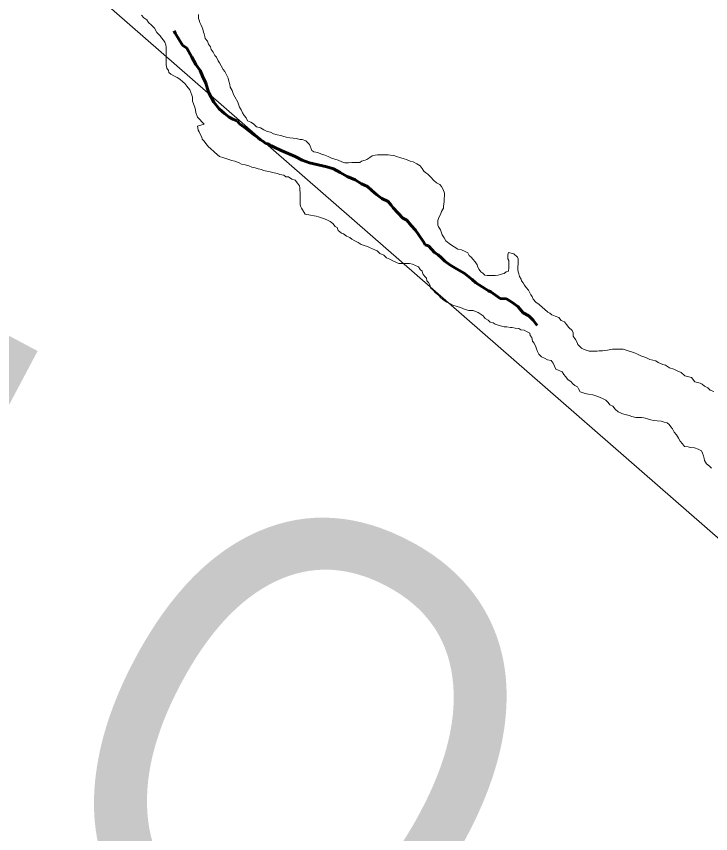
# Model space of a CAD drawing. Extents: x -1643653 to 4543381, y 1624270 to 13878484.
# Drawn here: x 806181 to 806939, y 9013388 to 9014280 of the extents above; entities that cross this region are included whole.
import ezdxf

# ---------------------------------------------------------------- set-up
doc = ezdxf.new("R2010")
doc.units = 0
doc.header["$LTSCALE"] = 200
doc.linetypes.add('LONG_DASH_SHORT_DASH', pattern=[9.9, 6, -1.2, 1.5, -1.2])
doc.layers.add('60', color=7, linetype='Continuous', lineweight=13)

msp = doc.modelspace()

# ---------------------------------------------------------------- linework, layer by layer
at = {"layer": '60'}
for points in [[(814598.3, 9008896), (813758.5, 9010664.1), (812879.6, 9010781.5), (811952.2, 9011648.1), (810858.7, 9011770.6), (810494.2, 9012398.9), (808613.3, 9013370.5), (807126, 9013554.3), (805831.2, 9014683.5)], [(806373, 9014191.5), (806372.3, 9014193.5), (806371.5, 9014196.5), (806370.3, 9014199.5), (806367.1, 9014203.3), (806364.9, 9014206.3), (806362.6, 9014208.3), (806359.4, 9014211.1), (806356.4, 9014212.9), (806352.9, 9014214.6), (806349.7, 9014216.4), (806347.4, 9014218.4), (806347, 9014220.4), (806345, 9014223.2), (806344.5, 9014226.7), (806344.5, 9014228.7), (806344.6, 9014232.7), (806344.6, 9014237), (806344.6, 9014240.7), (806344.6, 9014243.5), (806344.4, 9014245.5), (806343.9, 9014248.5), (806342.9, 9014251.5), (806341.5, 9014253.5), (806339.5, 9014256), (806338, 9014258.3), (806334.3, 9014261.8), (806331.8, 9014266.8), (806328.3, 9014269.9), (806325.1, 9014272.9), (806323.4, 9014275.9), (806319.9, 9014277.9), (806317.4, 9014281)], [(806379.7, 9014281.6), (806379.9, 9014279.6), (806379.9, 9014277.3), (806380.4, 9014275.3), (806381.1, 9014273), (806382.1, 9014270.8), (806383.6, 9014267.5), (806384.3, 9014265.5), (806385.3, 9014262.5), (806386, 9014260.5), (806386.8, 9014257.5), (806387, 9014255.5), (806389.5, 9014252.5), (806390.7, 9014249.4), (806392.7, 9014246.4), (806393.7, 9014243.4), (806395.9, 9014240.4), (806397.6, 9014236.9), (806399.3, 9014234.9), (806401.1, 9014231.1), (806402.8, 9014228.8), (806404.5, 9014225.8), (806406.5, 9014221.8), (806408.5, 9014219.3), (806410.7, 9014215), (806412.2, 9014212), (806412.7, 9014209), (806414.1, 9014205.2), (806414.3, 9014202.5), (806416.3, 9014198.7), (806418, 9014194.4), (806419.5, 9014191.7), (806422.7, 9014186.1), (806424.4, 9014180.6), (806426.2, 9014177.6), (806427.9, 9014174.3), (806429.6, 9014171.6), (806431.8, 9014168.8), (806433.3, 9014165.8), (806436.8, 9014164), (806439.8, 9014162.5), (806443, 9014159.2), (806447.3, 9014157.9), (806451, 9014155.7), (806454.5, 9014154.1), (806458.2, 9014153.1), (806461.7, 9014151.6), (806465.5, 9014150.3), (806469.5, 9014149.5), (806471.7, 9014148.8), (806475.5, 9014148), (806479.5, 9014147.2), (806483.2, 9014146.7), (806486.7, 9014146.2), (806490.5, 9014145.4), (806493, 9014145.4), (806496.7, 9014143.8), (806500.7, 9014139.8), (806503.4, 9014133.3), (806505.6, 9014131.8), (806510.1, 9014131), (806513.8, 9014129.2), (806517.6, 9014128.2), (806521.3, 9014126.7), (806524.8, 9014124.9), (806528.6, 9014123.8), (806532.3, 9014122.8), (806536, 9014120.8)], [(806536, 9014120.8), (806532.3, 9014122.8), (806528.6, 9014123.8), (806524.8, 9014124.9), (806521.3, 9014126.7), (806517.6, 9014128.2), (806513.8, 9014129.2), (806510.1, 9014131), (806505.6, 9014131.8), (806503.4, 9014133.3), (806500.7, 9014139.8), (806496.7, 9014143.8), (806493, 9014145.4), (806490.5, 9014145.4), (806486.7, 9014146.2), (806483.2, 9014146.7), (806479.5, 9014147.2), (806475.5, 9014148), (806471.7, 9014148.8), (806469.5, 9014149.5), (806465.5, 9014150.3), (806461.7, 9014151.6), (806458.2, 9014153.1), (806454.5, 9014154.1), (806451, 9014155.7), (806447.3, 9014157.9), (806443, 9014159.2), (806439.8, 9014162.5), (806436.8, 9014164), (806433.3, 9014165.8), (806431.8, 9014168.8), (806429.6, 9014171.6), (806427.9, 9014174.3), (806426.2, 9014177.6), (806424.4, 9014180.6), (806422.7, 9014186.1), (806419.5, 9014191.7), (806418, 9014194.4), (806416.3, 9014198.7), (806414.3, 9014202.5), (806414.1, 9014205.2), (806412.7, 9014209), (806412.2, 9014212), (806410.7, 9014215), (806408.5, 9014219.3), (806406.5, 9014221.8), (806404.5, 9014225.8), (806402.8, 9014228.8), (806401.1, 9014231.1), (806399.3, 9014234.9), (806397.6, 9014236.9), (806395.9, 9014240.4), (806393.7, 9014243.4), (806392.7, 9014246.4), (806390.7, 9014249.4), (806389.5, 9014252.5), (806387, 9014255.5), (806386.8, 9014257.5), (806386, 9014260.5), (806385.3, 9014262.5), (806384.3, 9014265.5), (806383.6, 9014267.5), (806382.1, 9014270.8), (806381.1, 9014273), (806380.4, 9014275.3), (806379.9, 9014277.3), (806379.9, 9014279.6), (806379.7, 9014281.6)], [(806626.6, 9013996), (806624.4, 9013998.8), (806623.9, 9014001.8), (806621.7, 9014003.6), (806619.7, 9014006.3), (806616.5, 9014007.8), (806613.2, 9014009.4), (806610.2, 9014009.9), (806607.5, 9014009.9), (806603.5, 9014009.9), (806601.2, 9014010), (806598.2, 9014010), (806595.7, 9014011.2), (806591.7, 9014013), (806588.5, 9014014.6), (806585, 9014016.3), (806582, 9014019.1), (806577.8, 9014020.9), (806574.6, 9014023.9), (806572.1, 9014024.9), (806569.8, 9014026.2), (806566.3, 9014027.5), (806564.1, 9014028.5), (806560.6, 9014029.5), (806557.1, 9014030.8), (806553.9, 9014032.8), (806550.4, 9014034.8), (806547.2, 9014036.6), (806544.9, 9014038.4), (806541.4, 9014039.9), (806537.9, 9014042.4), (806535.7, 9014043.2), (806532.2, 9014046), (806531.2, 9014049.2), (806528.8, 9014050.5), (806526.5, 9014053.5), (806523.5, 9014055.8), (806521.3, 9014057.1), (806517.3, 9014058.8), (806513.8, 9014059.9), (806510.6, 9014060.9), (806508.3, 9014061.6), (806506.1, 9014061.9), (806502.1, 9014062.9), (806496.1, 9014064), (806492.1, 9014070.5), (806490.9, 9014072.5), (806490.7, 9014074.5), (806490.7, 9014078), (806490.7, 9014080.8), (806490.7, 9014084.3), (806490.8, 9014087.8), (806490.5, 9014089.8), (806490.3, 9014092.6), (806489.8, 9014094.6), (806487.6, 9014097.6), (806485.4, 9014100.8), (806481.6, 9014102.1), (806478.1, 9014104.4), (806475.1, 9014104.7), (806472.7, 9014106.2), (806468.4, 9014107), (806465.9, 9014108.2), (806462.4, 9014109), (806457.9, 9014110), (806454.2, 9014110.8), (806450.7, 9014111.6), (806448.4, 9014112.4), (806444.9, 9014113.1), (806441.4, 9014114.4), (806438, 9014115.2), (806434.5, 9014116.5), (806430.5, 9014117.7), (806426.7, 9014118.5), (806424.2, 9014120), (806419.5, 9014121.8), (806416.2, 9014122.3), (806412.8, 9014123.6), (806407.3, 9014125.4), (806402.8, 9014126.9), (806400.5, 9014128.7), (806396.8, 9014132), (806392.8, 9014135.3), (806390.8, 9014137.3), (806387.6, 9014140.8), (806385.9, 9014143.6), (806383.9, 9014145.8), (806383.2, 9014147.8), (806381.9, 9014150.3), (806380.5, 9014153.6), (806379.5, 9014155.6), (806379, 9014157.9), (806378.8, 9014159.9), (806386, 9014162.1), (806378.6, 9014169.7), (806376.9, 9014174.9), (806376.4, 9014177.2), (806375.7, 9014180.4), (806374.9, 9014182.5), (806373, 9014187.2), (806373, 9014191.5)], [(806536, 9014120.8), (806539.5, 9014120), (806541.5, 9014120), (806543.5, 9014120), (806547, 9014120.2), (806550, 9014120.2), (806553.8, 9014120.2), (806555.8, 9014120.2), (806557.8, 9014121.7), (806561.6, 9014122.9), (806563.6, 9014123.6), (806566.6, 9014125.6), (806569.1, 9014127.3), (806572.6, 9014128.1), (806575.1, 9014128.6), (806579.1, 9014128.5), (806582.6, 9014128.5), (806586.6, 9014128.5), (806589.1, 9014128.2), (806593.1, 9014127.7), (806595.9, 9014126.9), (806600.6, 9014125.4), (806604.3, 9014124.1), (806606.6, 9014123.3), (806610.8, 9014121.6), (806614.1, 9014121), (806618.1, 9014118.8), (806621.5, 9014116.7), (806624, 9014113.7), (806625.5, 9014110.7), (806627.7, 9014108.9), (806630, 9014107.4), (806633.2, 9014104.1), (806636.2, 9014101.1), (806639.4, 9014098.1), (806643.1, 9014096.1), (806644.9, 9014094), (806646.6, 9014090.8), (806648.3, 9014086.8), (806648.3, 9014083.8), (806648, 9014080.8), (806647.8, 9014077.5), (806647.5, 9014075.2), (806647, 9014072.5), (806647, 9014070.2), (806644.9, 9014066.8), (806643.7, 9014063.5), (806641.9, 9014060.3), (806640.8, 9014057), (806640.8, 9014054), (806640.8, 9014052), (806641.5, 9014050), (806643.8, 9014046.7), (806644.5, 9014044.7), (806645.5, 9014041.2), (806647.7, 9014038.2), (806649.7, 9014034.9), (806653.4, 9014031.9), (806655.7, 9014030.1), (806658.9, 9014028.1), (806662.6, 9014025.6), (806666.6, 9014025.1), (806670.6, 9014023), (806673.6, 9014021.5), (806675.3, 9014018.7), (806677.6, 9014016.7), (806679.3, 9014014.7), (806681.8, 9014011.7), (806683.8, 9014008.7), (806684.7, 9014005.9), (806686, 9014003.6), (806687.7, 9014001.1), (806689.9, 9013999.4), (806692.4, 9013997.3), (806694.7, 9013997.1), (806696.9, 9013997.1), (806699.4, 9013997), (806701.4, 9013997), (806703.7, 9013997), (806706.9, 9013997.2), (806709.4, 9013998), (806711.4, 9013998.7), (806713.4, 9013999.2), (806715.7, 9014000.9), (806718, 9014001.7), (806718.5, 9014005.2), (806718.5, 9014007.2), (806718.5, 9014009.2), (806718.3, 9014011.2), (806718.3, 9014013.2), (806717.3, 9014015.2), (806717.3, 9014017.5), (806717.3, 9014019.5), (806718.1, 9014022), (806723.9, 9014020.7), (806727.8, 9014017.1), (806728.8, 9014015.1), (806728.8, 9014011.9), (806728.8, 9014009.6), (806728.2, 9014006.4), (806728.2, 9014003.4)], [(806728.2, 9014003.4), (806728.2, 9014006.4), (806728.8, 9014009.6), (806728.8, 9014011.9), (806728.8, 9014015.1), (806727.8, 9014017.1), (806723.9, 9014020.7), (806718.1, 9014022), (806717.3, 9014019.5), (806717.3, 9014017.5), (806717.3, 9014015.2), (806718.3, 9014013.2), (806718.3, 9014011.2), (806718.5, 9014009.2), (806718.5, 9014007.2), (806718.5, 9014005.2), (806718, 9014001.7), (806715.7, 9014000.9), (806713.4, 9013999.2), (806711.4, 9013998.7), (806709.4, 9013998), (806706.9, 9013997.2), (806703.7, 9013997), (806701.4, 9013997), (806699.4, 9013997), (806696.9, 9013997.1), (806694.7, 9013997.1), (806692.4, 9013997.3), (806689.9, 9013999.4), (806687.7, 9014001.1), (806686, 9014003.6), (806684.7, 9014005.9), (806683.8, 9014008.7), (806681.8, 9014011.7), (806679.3, 9014014.7), (806677.6, 9014016.7), (806675.3, 9014018.7), (806673.6, 9014021.5), (806670.6, 9014023), (806666.6, 9014025.1), (806662.6, 9014025.6), (806658.9, 9014028.1), (806655.7, 9014030.1), (806653.4, 9014031.9), (806649.7, 9014034.9), (806647.7, 9014038.2), (806645.5, 9014041.2), (806644.5, 9014044.7), (806643.8, 9014046.7), (806641.5, 9014050), (806640.8, 9014052), (806640.8, 9014054), (806640.8, 9014057), (806641.9, 9014060.3), (806643.7, 9014063.5), (806644.9, 9014066.8), (806647, 9014070.2), (806647, 9014072.5), (806647.5, 9014075.2), (806647.8, 9014077.5), (806648, 9014080.8), (806648.3, 9014083.8), (806648.3, 9014086.8), (806646.6, 9014090.8), (806644.9, 9014094), (806643.1, 9014096.1), (806639.4, 9014098.1), (806636.2, 9014101.1), (806633.2, 9014104.1), (806630, 9014107.4), (806627.7, 9014108.9), (806625.5, 9014110.7), (806624, 9014113.7), (806621.5, 9014116.7), (806618.1, 9014118.8), (806614.1, 9014121), (806610.8, 9014121.6), (806606.6, 9014123.3), (806604.3, 9014124.1), (806600.6, 9014125.4), (806595.9, 9014126.9), (806593.1, 9014127.7), (806589.1, 9014128.2), (806586.6, 9014128.5), (806582.6, 9014128.5), (806579.1, 9014128.5), (806575.1, 9014128.6), (806572.6, 9014128.1), (806569.1, 9014127.3), (806566.6, 9014125.6), (806563.6, 9014123.6), (806561.6, 9014122.9), (806557.8, 9014121.7), (806555.8, 9014120.2), (806553.8, 9014120.2), (806550, 9014120.2), (806547, 9014120.2), (806543.5, 9014120), (806541.5, 9014120), (806539.5, 9014120), (806536, 9014120.8)], [(806728.2, 9014003.4), (806728.5, 9014000.8), (806729.2, 9013998.8), (806730.2, 9013995.8), (806731.9, 9013993.1), (806732.4, 9013991.1), (806733.9, 9013989.1), (806735.6, 9013986.3), (806737.3, 9013984), (806739.8, 9013981), (806741, 9013978.7), (806742.5, 9013976), (806743.8, 9013974), (806745, 9013971), (806748, 9013967.9), (806751.7, 9013965.2), (806755.2, 9013962.1), (806757.4, 9013960.4), (806760.9, 9013957.1), (806763.1, 9013955.8), (806765.4, 9013954), (806769.1, 9013952.5), (806773.1, 9013951), (806775.6, 9013948), (806779.1, 9013946.4), (806781.3, 9013943.4), (806783.8, 9013940.4), (806787.5, 9013937.1), (806788.5, 9013934.4), (806788.7, 9013930.6), (806791.2, 9013927.3), (806792.9, 9013923.8), (806793.6, 9013921.8), (806795.6, 9013919.8), (806797.6, 9013917.8), (806800.6, 9013916.3), (806803.8, 9013915.2), (806806.1, 9013914.5), (806811.1, 9013914.4), (806814.8, 9013914.4), (806817.1, 9013914.7), (806820.6, 9013914.9), (806823.1, 9013915.1), (806826.3, 9013915.6), (806829.6, 9013916.3), (806831.6, 9013916.6), (806834.9, 9013916.5), (806836.9, 9013916.5), (806839.4, 9013916.5), (806843.1, 9013916.5), (806846.6, 9013915.5), (806850.8, 9013913.9), (806854.8, 9013913.1), (806859.6, 9013910.9), (806862.6, 9013909.3), (806868.1, 9013907.6), (806872.3, 9013905.5), (806878.8, 9013904), (806881.5, 9013902), (806886.5, 9013899.9), (806889.3, 9013899.2), (806893.7, 9013896.4), (806898.7, 9013894.8), (806902, 9013892.8), (806906.5, 9013891), (806910.7, 9013887.5), (806917.7, 9013885.7), (806921.4, 9013880.9), (806927.4, 9013879.6), (806929.6, 9013878.3), (806932.1, 9013876.3), (806935.8, 9013874.3), (806938.1, 9013872), (806942.1, 9013870.3)], [(806942.1, 9013870.3), (806938.1, 9013872), (806935.8, 9013874.3), (806932.1, 9013876.3), (806929.6, 9013878.3), (806927.4, 9013879.6), (806921.4, 9013880.9), (806917.7, 9013885.7), (806910.7, 9013887.5), (806906.5, 9013891), (806902, 9013892.8), (806898.7, 9013894.8), (806893.7, 9013896.4), (806889.3, 9013899.2), (806886.5, 9013899.9), (806881.5, 9013902), (806878.8, 9013904), (806872.3, 9013905.5), (806868.1, 9013907.6), (806862.6, 9013909.3), (806859.6, 9013910.9), (806854.8, 9013913.1), (806850.8, 9013913.9), (806846.6, 9013915.5), (806843.1, 9013916.5), (806839.4, 9013916.5), (806836.9, 9013916.5), (806834.9, 9013916.5), (806831.6, 9013916.6), (806829.6, 9013916.3), (806826.3, 9013915.6), (806823.1, 9013915.1), (806820.6, 9013914.9), (806817.1, 9013914.7), (806814.8, 9013914.4), (806811.1, 9013914.4), (806806.1, 9013914.5), (806803.8, 9013915.2), (806800.6, 9013916.3), (806797.6, 9013917.8), (806795.6, 9013919.8), (806793.6, 9013921.8), (806792.9, 9013923.8), (806791.2, 9013927.3), (806788.7, 9013930.6), (806788.5, 9013934.4), (806787.5, 9013937.1), (806783.8, 9013940.4), (806781.3, 9013943.4), (806779.1, 9013946.4), (806775.6, 9013948), (806773.1, 9013951), (806769.1, 9013952.5), (806765.4, 9013954), (806763.1, 9013955.8), (806760.9, 9013957.1), (806757.4, 9013960.4), (806755.2, 9013962.1), (806751.7, 9013965.2), (806748, 9013967.9), (806745, 9013971), (806743.8, 9013974), (806742.5, 9013976), (806741, 9013978.7), (806739.8, 9013981), (806737.3, 9013984), (806735.6, 9013986.3), (806733.9, 9013989.1), (806732.4, 9013991.1), (806731.9, 9013993.1), (806730.2, 9013995.8), (806729.2, 9013998.8), (806728.5, 9014000.8), (806728.2, 9014003.4)], [(806914.1, 9013809.9), (806910.1, 9013810.6), (806907.9, 9013813.4), (806905.6, 9013816.4), (806903.7, 9013819.4), (806901.4, 9013823), (806899, 9013826.2), (806897.2, 9013829.8), (806895.2, 9013831.8), (806893.3, 9013834.3), (806891.3, 9013836.3), (806888, 9013837.1), (806884.8, 9013838.1), (806880.5, 9013838.4), (806876.8, 9013838.9), (806873.3, 9013839.4), (806869.8, 9013840.7), (806865.8, 9013841.7), (806863.1, 9013842), (806859.3, 9013842), (806857.1, 9013842), (806852.8, 9013843.1), (806849.6, 9013844.1), (806843.8, 9013845.6), (806841.6, 9013846.4), (806837.8, 9013848.2), (806834.6, 9013851.2), (806832.1, 9013854.5), (806828.7, 9013856), (806826.7, 9013858.5), (806824.4, 9013860.8), (806820.7, 9013862.8), (806815.5, 9013864.8), (806810, 9013866.6), (806805.5, 9013867.4), (806803.2, 9013867.9), (806799.5, 9013869), (806796.2, 9013870.2), (806794.3, 9013873.2), (806793.3, 9013875.5), (806790.5, 9013877), (806788.3, 9013878.8), (806786.3, 9013880.8), (806782.8, 9013883.6), (806780.4, 9013886.6), (806778.4, 9013889.1), (806776.7, 9013891.9), (806769.7, 9013894.9), (806766.7, 9013901.2), (806764.5, 9013904.2), (806760.7, 9013904.8), (806757.2, 9013906.8), (806754, 9013908.1), (806751, 9013911.3), (806749.8, 9013914.1), (806748.8, 9013917.1), (806747.6, 9013920.1), (806745.9, 9013923.4), (806744.1, 9013925.4), (806743.7, 9013929.2), (806741.9, 9013931.4), (806741.2, 9013933.9), (806737.7, 9013935.7), (806735.2, 9013937.2), (806731.5, 9013937.7), (806729.2, 9013939), (806725.5, 9013939.5), (806722.2, 9013940.3), (806720.2, 9013940.3), (806716.2, 9013940.8), (806713.5, 9013941.1), (806709.5, 9013941.9), (806705.8, 9013943.2), (806703.5, 9013943.9), (806701.3, 9013945.2), (806698, 9013946), (806696, 9013948.2), (806692.6, 9013950), (806690.6, 9013953), (806687.1, 9013955.1), (806684.8, 9013956.6), (806681.9, 9013957.8), (806679.6, 9013958.6), (806674.9, 9013958.9), (806670.9, 9013959.7), (806665.6, 9013962), (806661.9, 9013963), (806657.2, 9013964.5), (806654.2, 9013966.3), (806650.9, 9013967.8), (806647.7, 9013969.8), (806644, 9013972.9), (806642, 9013975.1), (806638.2, 9013978.4), (806636.3, 9013980.4), (806633, 9013983.5), (806632.6, 9013986.2), (806630.6, 9013989.2), (806628.8, 9013991.2), (806628.4, 9013994), (806626.6, 9013996)], [(806939.7, 9013786.9), (806937.4, 9013788.9), (806934.2, 9013791.7), (806932, 9013795), (806931.5, 9013797.5), (806930.8, 9013800.2), (806929.8, 9013803), (806928.6, 9013805.8), (806925.1, 9013807.5), (806921.1, 9013808.8), (806916.3, 9013809.3), (806914.1, 9013809.9)]]:
    msp.add_lwpolyline(points, dxfattribs=at)
at = {"layer": '60', "linetype": 'LONG_DASH_SHORT_DASH', "lineweight": 60}
for points in [[(806456.1, 9014140.7), (806453.1, 9014141), (806450.1, 9014143.3), (806447.4, 9014145), (806444.4, 9014147.5), (806439.7, 9014150.6), (806434.5, 9014154.8), (806429.7, 9014158.6), (806424.5, 9014162.4), (806421.8, 9014165.7), (806417.3, 9014167.5), (806413.3, 9014169.7), (806408.1, 9014173.8), (806402.4, 9014178.8), (806396.4, 9014186.1), (806390.5, 9014196.9), (806387.6, 9014206.7), (806384.1, 9014214.2), (806381.4, 9014220.7), (806376.9, 9014227), (806372.5, 9014235.2), (806367.1, 9014244.8), (806362.1, 9014248.3), (806354.4, 9014261.4), (806353, 9014263.7)], [(806749.5, 9013942.3), (806745.1, 9013948.3), (806740.4, 9013953), (806734.1, 9013956.1), (806728.2, 9013963.1), (806721.7, 9013967.9), (806716, 9013971.4), (806709, 9013971.7), (806698.8, 9013979), (806696.3, 9013980.3), (806682.6, 9013988.9), (806678.4, 9013992.4), (806669.7, 9013999.5), (806661.2, 9014004.3), (806654, 9014008.6), (806648.5, 9014012.6), (806645, 9014016.1), (806641.3, 9014019.4), (806637.3, 9014022.2), (806634.3, 9014025.2), (806630.6, 9014029.4), (806627.1, 9014030.5), (806625.4, 9014033.5), (806619.7, 9014041.5), (806616.7, 9014046.5), (806611.8, 9014051.3), (806607.1, 9014057.3), (806602.8, 9014059.4), (806592.1, 9014070.7), (806589.9, 9014073.5), (806586.7, 9014077.5), (806580, 9014080.8), (806574, 9014085.3), (806569, 9014089.6), (806564.3, 9014093.9), (806557.8, 9014097.1), (806550.6, 9014101.2), (806541.9, 9014105), (806534.2, 9014109.3), (806526.9, 9014113.1), (806519.7, 9014115.4), (806510.5, 9014117.7), (806500.7, 9014120), (806492.7, 9014122.8), (806485.3, 9014126.8), (806477.5, 9014130.1), (806469.8, 9014133.4), (806462.3, 9014136.9), (806459.3, 9014138.5), (806456.1, 9014140.7)]]:
    msp.add_lwpolyline(points, dxfattribs=at)
at = {"layer": '60', "lineweight": 25}
msp.add_spline([(814781, 9009175.5), (814787.2, 9009173.4), (814796.9, 9009173.4), (814799.4, 9009172.4), (814805.1, 9009174.5), (814805.6, 9009176.5), (814811.7, 9009179.5), (814811.7, 9009179.5), (814801.5, 9009181), (814790.7, 9009181.5), (814784.1, 9009183.1), (814777.4, 9009185.1), (814778.4, 9009175.5)], degree=3, dxfattribs=at)

# ---------------------------------------------------------------- texts
at = {"layer": '60', "width": 0.9}
msp.add_text('R I O   S Ã O   F R A N C I S C O', height=500, rotation=332.036, dxfattribs=at).set_placement((805339.6, 9013807.5))

doc.saveas('drawing.dxf')
